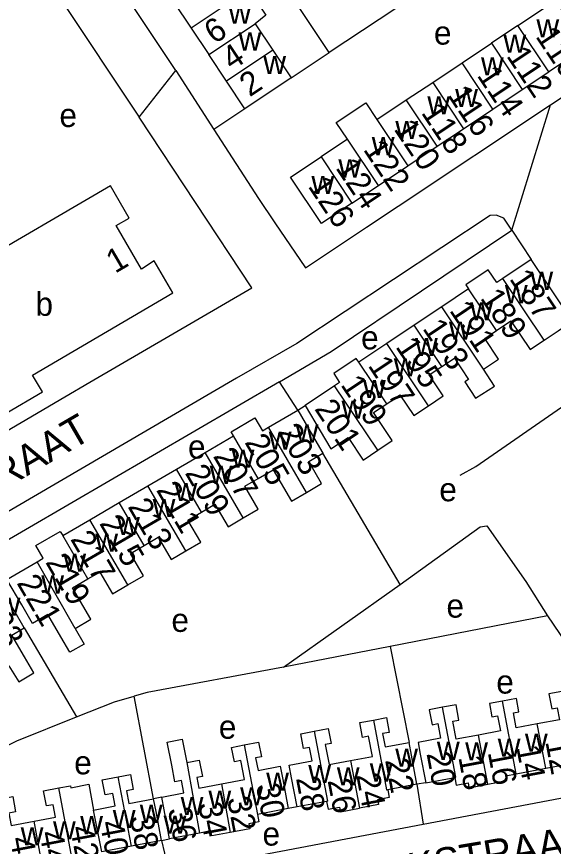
# Model space of a CAD drawing. Extents: x 158356 to 159894, y 383831 to 385260.
# Drawn here: x 158701.2 to 158792.4, y 384070.1 to 384210.9 of the extents above; entities that cross this region are included whole.
import ezdxf

# ---------------------------------------------------------------- set-up
doc = ezdxf.new("R2010")
doc.units = 0
for name, color, linetype in [('BLT_Basislijn', 7, 'Continuous'), ('BLT_Bebouwing', 7, 'Continuous'), ('BLT_Centroide', 7, 'Continuous'), ('BLT_Huisnummer', 7, 'Continuous'), ('BLT_Huisnummer_ tussenligend', 7, 'Continuous'), ('BLT_Onderdoorgang_en_onderverdeling', 7, 'Continuous'), ('BLT_Onderverdeling_panden', 7, 'Continuous'), ('BLT_Straatnaam', 7, 'Continuous'), ('BLT_Vlakafsluiter', 7, 'Continuous')]:
    doc.layers.add(name, color=color, linetype=linetype)

msp = doc.modelspace()

# ---------------------------------------------------------------- linework, layer by layer
at = {"layer": 'BLT_Basislijn'}
for p, q in [((158701.12, 384225.27), (158722.01, 384193.84)), ((158770.57, 384215.57), (158754.28, 384204.81)), ((158747.82, 384200.48), (158754.28, 384204.81)), ((158791.86, 384195.92), (158797.36, 384199.58)), ((158739.95, 384195.24), (158734.72, 384191.74)), ((158766.02, 384178.73), (158791.86, 384195.92)), ((158742.29, 384180.05), (158745.07, 384175.9)), ((158760.63, 384175.15), (158766.02, 384178.73)), ((158748.94, 384144.13), (158745.84, 384148.93)), ((158748.94, 384144.13), (158750.2, 384144.91)), ((158766.34, 384114.53), (158753.2, 384136.8)), ((158746.53, 384100.53), (158766.34, 384114.53)), ((158791.37, 384109.19), (158764.62, 384104.02)), ((158702.49, 384107.17), (158711.39, 384092.06)), ((158764.62, 384104.02), (158746.53, 384100.53)), ((158764.62, 384104.02), (158767.84, 384087.74)), ((158724.47, 384078.19), (158721.15, 384095.57)), ((158770.26, 384073.85), (158825.97, 384084.41)), ((158770.67, 384080.86), (158769.18, 384080.64)), ((158769.18, 384080.64), (158770.26, 384073.85)), ((158748.83, 384076.8), (158747.33, 384076.51)), ((158727.11, 384065.73), (158770.26, 384073.85)), ((158725.81, 384071.1), (158727.11, 384065.73))]:
    msp.add_line(p, q, dxfattribs=at)
for points in [[(158728.23, 384201.76), (158659.67, 384304.42)], [(158754.28, 384204.81), (158739.2, 384227.44), (158743.36, 384230.21), (158734.39, 384243.67), (158730.23, 384240.9), (158714.81, 384264.02), (158723.04, 384269.56)], [(158728.23, 384201.76), (158734.72, 384191.74)], [(158709.41, 384146.37), (158713.63, 384148.87), (158741.17, 384164.89), (158722.01, 384193.84)], [(158734.72, 384191.74), (158742.29, 384180.05)], [(158785.32, 384174.66), (158783.94, 384176.68), (158782.64, 384177.18), (158781.63, 384177.11), (158748.8, 384155.41), (158738.53, 384149.56), (158648.13, 384096.77), (158647.84, 384095.35), (158650.22, 384090.93)], [(158745.07, 384175.9), (158750.27, 384168.26), (158760.63, 384175.15)], [(158745.84, 384148.93), (158754.64, 384154.04), (158785.32, 384174.66)], [(158785.32, 384174.66), (158788.57, 384169.69)], [(158745.84, 384148.93), (158695.47, 384119.63)], [(158669.15, 384122.83), (158675.92, 384126.78), (158687.07, 384133.33), (158709.41, 384146.37)], [(158776.55, 384133.1), (158779.21, 384134.56), (158794.5, 384145.11)], [(158766.34, 384114.53), (158779.94, 384124.3), (158781.06, 384124.5), (158787.7, 384115.02), (158791.37, 384109.19)], [(158791.37, 384109.19), (158795.56, 384103.06), (158814.31, 384106.22)], [(158746.53, 384100.53), (158723.36, 384096.2), (158721.15, 384095.57)], [(158711.39, 384092.06), (158717.82, 384094.62), (158721.15, 384095.57)], [(158692.58, 384072.17), (158690.7, 384082.78), (158701.23, 384088.02), (158711.39, 384092.06)]]:
    msp.add_lwpolyline(points, dxfattribs=at)
at = {"layer": 'BLT_Bebouwing'}
for p, q in [((158727.83, 384213.4), (158730.82, 384208.92)), ((158730.82, 384208.92), (158733.82, 384204.43)), ((158741.69, 384209.67), (158744.69, 384205.17)), ((158786.34, 384209.37), (158781.84, 384206.38)), ((158776.86, 384203.06), (158781.84, 384206.38)), ((158736.82, 384199.93), (158733.82, 384204.43)), ((158771.86, 384199.73), (158776.86, 384203.06)), ((158787.08, 384198.52), (158791.58, 384201.52)), ((158767.38, 384196.74), (158771.86, 384199.73)), ((158782.1, 384195.2), (158787.08, 384198.52)), ((158762.38, 384193.41), (158767.38, 384196.74)), ((158777.1, 384191.87), (158782.1, 384195.2)), ((158772.62, 384188.88), (158777.1, 384191.87)), ((158757.38, 384190.09), (158752.9, 384187.1)), ((158767.62, 384185.55), (158772.62, 384188.88)), ((158762.63, 384182.22), (158767.62, 384185.55)), ((158758.14, 384179.24), (158762.63, 384182.22)), ((158788.57, 384169.69), (158783.75, 384166.46)), ((158795.59, 384159.2), (158788.57, 384169.69)), ((158777.93, 384164.7), (158773.4, 384161.66)), ((158773.4, 384161.66), (158768.72, 384158.53)), ((158768.72, 384158.53), (158764.08, 384155.43)), ((158764.08, 384155.43), (158759.34, 384152.26)), ((158755.2, 384148.26), (158750.2, 384144.91)), ((158743.98, 384141.24), (158748.94, 384144.13)), ((158733.21, 384136.91), (158738.04, 384139.73)), ((158728.33, 384134.08), (158733.21, 384136.91)), ((158723.51, 384131.27), (158728.33, 384134.08)), ((158718.64, 384128.43), (158723.51, 384131.27)), ((158713.66, 384125.53), (158718.64, 384128.43)), ((158709.03, 384122.83), (158713.66, 384125.53)), ((158699.54, 384115.39), (158704.7, 384118.39)), ((158791.05, 384083.35), (158796.05, 384084.3)), ((158786.05, 384082.41), (158791.05, 384083.35)), ((158769.18, 384080.64), (158764.24, 384079.71)), ((158770.67, 384080.86), (158775.62, 384081.79)), ((158725.85, 384078.45), (158724.47, 384078.19)), ((158747.33, 384076.51), (158742.09, 384075.52)), ((158753.83, 384077.74), (158748.83, 384076.8)), ((158742.09, 384075.52), (158742.33, 384074.27)), ((158732.27, 384072.36), (158727.18, 384071.4)), ((158725.81, 384071.1), (158720.73, 384070.15)), ((158725.81, 384071.1), (158727.18, 384071.4)), ((158720.73, 384070.15), (158715.65, 384069.19))]:
    msp.add_line(p, q, dxfattribs=at)
for points in [[(158738.69, 384214.16), (158740.74, 384215.31), (158743.53, 384211.12), (158741.69, 384209.67)], [(158786.34, 384209.37), (158792.71, 384213.62), (158795.32, 384209.65), (158794.18, 384208.89), (158796.78, 384204.99), (158791.58, 384201.52)], [(158744.69, 384205.17), (158747.82, 384200.48)], [(158747.82, 384200.48), (158739.95, 384195.24)], [(158739.95, 384195.24), (158736.82, 384199.93)], [(158757.38, 384190.09), (158755.48, 384192.91), (158760.48, 384196.24), (158762.38, 384193.41)], [(158758.14, 384179.24), (158752.96, 384175.78), (158747.7, 384183.64), (158752.9, 384187.1)], [(158667.8, 384125.16), (158676.4, 384130.2), (158672.9, 384136.25), (158689.65, 384146.01), (158693.17, 384139.96), (158705.59, 384147.24), (158703.87, 384150.07), (158727.74, 384164), (158724.56, 384169.43), (158722.43, 384168.03), (158718.12, 384175.42), (158720.33, 384176.7), (158717.13, 384182.18), (158693.28, 384168.27), (158691.73, 384171.21), (158680.64, 384164.75)], [(158783.75, 384166.46), (158782.73, 384165.78), (158781.31, 384167.91), (158777.49, 384165.35), (158777.93, 384164.7)], [(158782.67, 384157.61), (158785.13, 384159.25), (158788.39, 384154.38), (158788.99, 384154.79), (158790.77, 384155.97)], [(158790.77, 384155.97), (158793.15, 384157.57), (158795.59, 384159.2)], [(158780.51, 384151.04), (158783.05, 384152.74), (158780.69, 384156.28), (158782.67, 384157.61)], [(158759.34, 384152.26), (158758.85, 384152.88), (158755.05, 384150.34), (158756.06, 384148.83), (158755.2, 384148.26)], [(158773.42, 384151.51), (158775.55, 384152.94), (158777.96, 384149.34), (158777.31, 384148.9), (158779.14, 384146.17), (158782.38, 384148.16), (158780.51, 384151.04)], [(158771.15, 384144.87), (158773.65, 384146.54), (158771.28, 384150.09), (158773.42, 384151.51)], [(158764.06, 384145.21), (158766.3, 384146.71), (158768.65, 384143.2), (158771.15, 384144.87)], [(158748.94, 384144.13), (158751.45, 384139.81), (158753.2, 384136.8)], [(158750.2, 384144.91), (158752.74, 384140.6), (158754.54, 384137.55), (158757.51, 384139.48), (158760.07, 384135.65), (158762.53, 384137.3)], [(158762.53, 384137.3), (158765, 384138.95), (158761.82, 384143.71), (158764.06, 384145.21)], [(158738.04, 384139.73), (158737.64, 384140.43), (158741.68, 384142.79), (158742.93, 384140.63), (158743.98, 384141.24)], [(158750.43, 384130.16), (158752.98, 384131.65), (158750.8, 384135.4), (158753.2, 384136.8)], [(158742.23, 384132.54), (158744.77, 384134.01), (158747.87, 384128.67), (158750.43, 384130.16)], [(158739.67, 384125.82), (158742.23, 384127.31), (158739.96, 384131.21), (158742.23, 384132.54)], [(158732.57, 384126.81), (158734.87, 384128.15), (158737.1, 384124.32), (158739.67, 384125.82)], [(158729.95, 384120.22), (158732.46, 384121.69), (158730.26, 384125.47), (158732.57, 384126.81)], [(158704.7, 384118.39), (158705.73, 384118.99), (158704.48, 384121.13), (158708.62, 384123.54), (158709.03, 384122.83)], [(158722.87, 384121.17), (158725.23, 384122.54), (158727.43, 384118.76), (158729.95, 384120.22)], [(158720.1, 384114.47), (158722.73, 384116.01), (158720.52, 384119.8), (158722.87, 384121.17)], [(158713.32, 384115.47), (158715.32, 384116.63), (158717.47, 384112.94), (158720.1, 384114.47)], [(158702.49, 384107.17), (158700.71, 384110.22), (158698.19, 384114.54)], [(158711.15, 384107.09), (158712.66, 384104.41), (158710.25, 384103.05), (158708.69, 384105.66), (158706.48, 384109.44), (158703.89, 384107.93), (158702.06, 384111.07), (158699.54, 384115.39)], [(158711.15, 384107.09), (158713.81, 384108.64), (158710.71, 384113.95), (158713.32, 384115.47)], [(158699.88, 384100.74), (158701.6, 384098.03), (158704.12, 384099.55), (158702.52, 384102.28), (158700.39, 384105.95), (158702.49, 384107.17)], [(158793.77, 384096.4), (158791.59, 384095.99), (158792.07, 384093.42), (158792.99, 384093.6), (158793.37, 384091.58), (158789.63, 384090.88)], [(158783.72, 384094.75), (158781.49, 384094.33), (158781.91, 384092.09), (158782.89, 384092.27), (158783.38, 384089.7), (158779.62, 384088.99)], [(158789.63, 384090.88), (158786.05, 384090.2), (158785.56, 384092.77), (158786.49, 384092.95), (158786.07, 384095.19), (158783.72, 384094.75)], [(158773.55, 384093.71), (158771.28, 384093.28), (158771.76, 384090.74), (158772.73, 384090.92), (158773.2, 384088.44), (158769.38, 384087.72), (158769.74, 384085.77), (158770.67, 384080.86)], [(158779.62, 384088.99), (158775.85, 384088.28), (158775.27, 384091.32), (158776.31, 384091.52), (158775.82, 384094.14), (158773.55, 384093.71)], [(158761.8, 384091.54), (158764.01, 384091.95), (158764.49, 384089.44), (158763.36, 384089.23), (158763.79, 384086.98), (158767.84, 384087.74)], [(158757.9, 384084.66), (158761.62, 384085.36), (158760.98, 384088.78), (158759.94, 384088.58), (158759.46, 384091.09), (158761.8, 384091.54)], [(158748.83, 384076.8), (158747.91, 384081.72), (158747.49, 384083.9), (158751.38, 384084.64), (158750.96, 384086.89), (158749.91, 384086.69), (158749.44, 384089.2), (158751.74, 384089.64)], [(158751.74, 384089.64), (158754.13, 384090.09), (158754.6, 384087.58), (158753.62, 384087.39), (158754.27, 384083.97), (158757.9, 384084.66)], [(158725.85, 384078.45), (158729.6, 384079.16), (158729.2, 384081.28), (158728.07, 384081.06), (158727.54, 384083.86), (158726.79, 384087.79), (158729.34, 384088.27), (158730.09, 384084.34)], [(158739.87, 384087.3), (158742.3, 384087.76), (158742.76, 384085.31), (158741.79, 384085.12), (158742.2, 384082.97), (158745.98, 384083.69), (158746.41, 384081.42), (158747.33, 384076.51)], [(158769.18, 384080.64), (158768.26, 384085.55), (158767.84, 384087.74)], [(158735.99, 384080.71), (158739.91, 384081.46), (158739.3, 384084.68), (158738.18, 384084.46), (158737.72, 384086.89), (158739.87, 384087.3)], [(158730.09, 384084.34), (158732.22, 384084.75), (158732.75, 384081.95), (158731.82, 384081.77), (158732.16, 384079.99), (158735.99, 384080.71)], [(158718.43, 384081.91), (158720.52, 384082.3), (158721.01, 384079.73), (158719.84, 384079.51), (158720.24, 384077.39), (158724.47, 384078.19)], [(158781.2, 384080.64), (158784.45, 384081.25), (158784.29, 384082.08), (158786.05, 384082.41)], [(158708.35, 384080.01), (158710.37, 384080.39), (158710.43, 384080.06), (158713.45, 384080.63), (158714.28, 384076.26)], [(158714.28, 384076.26), (158717.93, 384076.95), (158717.52, 384079.07), (158716.22, 384078.83), (158715.74, 384081.4), (158718.43, 384081.91)], [(158775.62, 384081.79), (158775.86, 384080.49), (158777.86, 384080.87), (158778.02, 384080.04), (158781.2, 384080.64)], [(158704.16, 384074.35), (158707.81, 384075.04), (158707.41, 384077.17), (158706.27, 384076.95), (158705.79, 384079.53), (158708.35, 384080.01)], [(158764.24, 384079.71), (158764.49, 384078.4), (158762.48, 384078.02), (158762.64, 384077.19), (158759.42, 384076.58)], [(158698.27, 384078.11), (158700.55, 384078.54), (158701.03, 384075.96), (158699.85, 384075.74), (158700.25, 384073.62), (158704.16, 384074.35)], [(158753.83, 384077.74), (158754.09, 384076.41), (158756.04, 384076.78), (158756.19, 384075.97), (158759.42, 384076.58)], [(158742.33, 384074.27), (158740.63, 384073.95), (158740.79, 384073.08), (158737.46, 384072.45)], [(158737.46, 384072.45), (158734.35, 384071.87), (158734.19, 384072.72), (158732.27, 384072.36)]]:
    msp.add_lwpolyline(points, dxfattribs=at)
at = {"layer": 'BLT_Onderdoorgang_en_onderverdeling'}
for points in [[(158725.81, 384071.1), (158724.88, 384076.02), (158724.47, 384078.19)], [(158727.18, 384071.4), (158726.26, 384076.32), (158725.85, 384078.45)]]:
    msp.add_lwpolyline(points, dxfattribs=at)
at = {"layer": 'BLT_Onderverdeling_panden'}
for p, q in [((158738.69, 384214.16), (158730.82, 384208.92)), ((158733.82, 384204.43), (158741.69, 384209.67)), ((158791.58, 384201.52), (158786.34, 384209.37)), ((158781.84, 384206.38), (158787.08, 384198.52)), ((158744.69, 384205.17), (158736.82, 384199.93)), ((158782.1, 384195.2), (158776.86, 384203.06)), ((158771.86, 384199.73), (158777.1, 384191.87)), ((158772.62, 384188.88), (158767.38, 384196.74)), ((158762.38, 384193.41), (158767.62, 384185.55)), ((158762.63, 384182.22), (158757.38, 384190.09)), ((158752.9, 384187.1), (158758.14, 384179.24)), ((158790.77, 384155.97), (158783.75, 384166.46)), ((158782.67, 384157.61), (158777.93, 384164.7)), ((158780.51, 384151.04), (158773.4, 384161.66)), ((158773.42, 384151.51), (158768.72, 384158.53)), ((158771.15, 384144.87), (158764.08, 384155.43)), ((158764.06, 384145.21), (158759.34, 384152.26)), ((158762.53, 384137.3), (158755.2, 384148.26)), ((158750.43, 384130.16), (158743.98, 384141.24)), ((158742.23, 384132.54), (158738.04, 384139.73)), ((158739.67, 384125.82), (158733.21, 384136.91)), ((158732.57, 384126.81), (158728.33, 384134.08)), ((158729.95, 384120.22), (158723.51, 384131.27)), ((158722.87, 384121.17), (158718.64, 384128.43)), ((158720.1, 384114.47), (158713.66, 384125.53)), ((158713.32, 384115.47), (158709.03, 384122.83)), ((158711.15, 384107.09), (158704.7, 384118.39)), ((158786.05, 384082.41), (158783.72, 384094.75)), ((158791.05, 384083.35), (158789.63, 384090.88)), ((158739.87, 384087.3), (158742.09, 384075.52)), ((158730.09, 384084.34), (158732.27, 384072.36)), ((158757.9, 384084.66), (158759.42, 384076.58)), ((158720.73, 384070.15), (158718.43, 384081.91)), ((158735.99, 384080.71), (158737.46, 384072.45)), ((158710.58, 384068.23), (158708.35, 384080.01)), ((158715.65, 384069.19), (158714.28, 384076.26)), ((158705.5, 384067.27), (158704.16, 384074.35))]:
    msp.add_line(p, q, dxfattribs=at)
for points in [[(158775.62, 384081.79), (158775.79, 384081.83), (158773.55, 384093.71)], [(158761.8, 384091.54), (158764.04, 384079.67), (158764.24, 384079.71)], [(158751.74, 384089.64), (158753.98, 384077.77), (158753.83, 384077.74)], [(158781.2, 384080.64), (158779.62, 384088.99)]]:
    msp.add_lwpolyline(points, dxfattribs=at)
at = {"layer": 'BLT_Vlakafsluiter'}
for p, q in [((158722.01, 384193.84), (158728.23, 384201.76)), ((158785.32, 384174.66), (158791.86, 384195.92))]:
    msp.add_line(p, q, dxfattribs=at)

# ---------------------------------------------------------------- texts
at = {"layer": 'BLT_Centroide'}
for s, p in [('w', (158737.18, 384209.66)), ('w', (158789.48, 384207.35)), ('e', (158772.08, 384206.13)), ('w', (158738.89, 384205.13)), ('w', (158783.87, 384204.74)), ('w', (158743.09, 384201.12)), ('w', (158780.06, 384200.93)), ('w', (158775.68, 384195.52)), ('w', (158770.95, 384194.31)), ('e', (158708.47, 384192.15)), ('w', (158765.52, 384190.11)), ('w', (158761.52, 384187.36)), ('w', (158755.85, 384183.58)), ('w', (158751.27, 384180.77)), ('w', (158788.45, 384164.52)), ('w', (158784.12, 384162.25)), ('b', (158704.4, 384160.12)), ('w', (158778.22, 384159.34)), ('w', (158774.61, 384156.08)), ('e', (158759.7, 384154.43)), ('w', (158768.86, 384153.3)), ('w', (158765.25, 384149.84)), ('w', (158760.03, 384146.16)), ('w', (158756.38, 384142.64)), ('w', (158748.59, 384138.62)), ('w', (158744.03, 384137.38)), ('e', (158730.31, 384135.9)), ('w', (158737.72, 384134.34)), ('w', (158734, 384131.61)), ('w', (158728.03, 384128.7)), ('e', (158772.99, 384128.65)), ('w', (158724.3, 384125.97)), ('w', (158718.27, 384122.92)), ('w', (158714.56, 384120.08)), ('w', (158709.14, 384116.7)), ('w', (158705.39, 384113)), ('w', (158697.98, 384109.22)), ('e', (158774.2, 384108.91)), ('e', (158727.49, 384106.49)), ('e', (158782.66, 384096.02)), ('e', (158735.54, 384088.36)), ('w', (158787.53, 384086.16)), ('w', (158772.58, 384084.77)), ('w', (158777.38, 384084.67)), ('w', (158782.91, 384085.3)), ('w', (158765.5, 384083.62)), ('e', (158710.98, 384082.32)), ('w', (158750.73, 384080.83)), ('w', (158755.58, 384080.45)), ('w', (158761.19, 384081.09)), ('w', (158743.59, 384079.53)), ('w', (158733.78, 384076.47)), ('w', (158739.16, 384077.05)), ('w', (158729.06, 384075.41)), ('w', (158722.12, 384074.08)), ('w', (158712, 384072.17)), ('w', (158717.53, 384073.2)), ('w', (158726.16, 384072.23)), ('w', (158707.38, 384071.3)), ('w', (158701.89, 384070.27)), ('e', (158742.96, 384070.23))]:
    msp.add_text(s, height=4, dxfattribs=at).set_placement(p)
at = {"layer": 'BLT_Huisnummer'}
for s, rotation, p in [('6', 33.6717, (158734.78, 384206.12)), ('110', 303.7046, (158789.22, 384207.52)), ('2', 33.6717, (158740.78, 384197.16)), ('114', 303.7046, (158779.28, 384200.9)), ('118', 303.7046, (158769.81, 384194.58)), ('122', 303.7046, (158759.97, 384188.34)), ('126', 303.7046, (158750.58, 384182.11)), ('1', 30.325, (158717.92, 384167.23)), ('187', 303.7833, (158784.78, 384166.41)), ('191', 303.7833, (158774.59, 384161.04)), ('195', 303.7833, (158765.45, 384154.88)), ('201', 303.7833, (158751.68, 384144.33)), ('203', 300.2143, (158745.44, 384140.42)), ('207', 300.2143, (158734.48, 384136.33)), ('211', 300.2143, (158724.82, 384130.58)), ('215', 300.2143, (158715.16, 384124.92)), ('221', 300.2143, (158701.13, 384114.8)), ('223', 300.2173, (158694.72, 384111.19)), ('14', 280.6809, (158786.04, 384086.95)), ('22', 280.6809, (158763.76, 384084.74)), ('20', 280.6809, (158770.8, 384085.85)), ('30', 280.6809, (158741.83, 384080.5)), ('28', 280.6809, (158748.63, 384081.66)), ('36', 280.6809, (158726.86, 384076.38)), ('38', 280.6809, (158720.39, 384075.07)), ('42', 280.6809, (158710.26, 384073.29))]:
    msp.add_text(s, height=4, rotation=rotation, dxfattribs=at).set_placement(p)
at = {"layer": 'BLT_Huisnummer_ tussenligend'}
for s, rotation, p in [('4', 33.6717, (158737.77, 384201.64)), ('112', 303.7046, (158784.28, 384204.21)), ('116', 303.7046, (158774.3, 384197.58)), ('120', 303.7046, (158765.15, 384191.82)), ('124', 303.7046, (158755.27, 384185.23)), ('189', 303.7833, (158779.83, 384163.14)), ('193', 303.7833, (158770.03, 384157.98)), ('197', 303.7833, (158760.77, 384151.68)), ('199', 303.7833, (158756.13, 384148.43)), ('205', 300.2143, (158739.84, 384138.67)), ('209', 300.2143, (158729.7, 384133.47)), ('213', 300.2143, (158719.99, 384127.76)), ('217', 300.2143, (158710.25, 384122.25)), ('219', 300.2143, (158706.01, 384118.33)), ('12', 280.6809, (158790.98, 384087.87)), ('18', 280.6809, (158776.21, 384085.23)), ('16', 280.6809, (158781.2, 384086.07)), ('24', 280.6809, (158758.86, 384082.21)), ('26', 280.6809, (158754, 384081.29)), ('32', 280.6809, (158736.93, 384078.21)), ('34', 280.6809, (158732, 384077.31)), ('40', 280.6809, (158715.31, 384074.14)), ('44', 280.6809, (158705.06, 384072.4)), ('46', 280.6809, (158700.05, 384071.43))]:
    msp.add_text(s, height=4, rotation=rotation, dxfattribs=at).set_placement(p)
at = {"layer": 'BLT_Straatnaam'}
for s, rotation, p in [('HALVEMAANSTRAAT', 30.0829, (158655.66, 384105.49)), ('KOOTWIJKSTRAAT', 9.554, (158738.09, 384058.84))]:
    msp.add_text(s, height=5, rotation=rotation, dxfattribs=at).set_placement(p)

doc.saveas('drawing.dxf')
